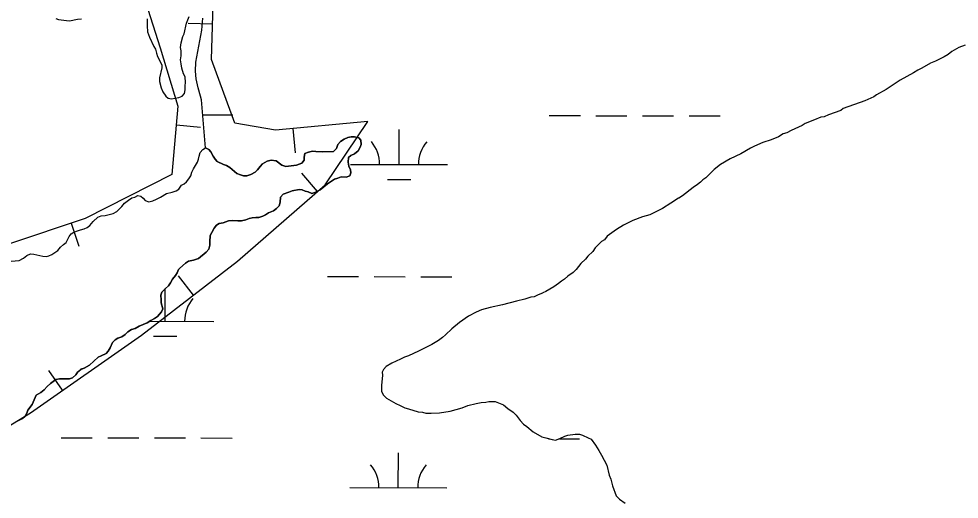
# Model space of a CAD drawing. Extents: x 3177385 to 3215275, y 903885 to 929304.
# Drawn here: x 3200151 to 3201119, y 921499 to 921993 of the extents above; entities that cross this region are included whole.
import ezdxf

# ---------------------------------------------------------------- set-up
doc = ezdxf.new("R2010")
doc.units = 0
for name, color, linetype in [('V-BORW-LINE', 7, 'Continuous'), ('V-SITE-VEGE', 7, 'Continuous'), ('V-WETL-SWMP', 7, 'Continuous')]:
    doc.layers.add(name, color=color, linetype=linetype)

msp = doc.modelspace()

# ---------------------------------------------------------------- linework, layer by layer
at = {"layer": 'V-BORW-LINE'}
for p, q in [((3200350.45, 921987.74), (3200325.46, 921988.56)), ((3200313.2, 921884.19), (3200338.1, 921882)), ((3200433.22, 921880.31), (3200435.63, 921855.43)), ((3200458.69, 921815.57), (3200442.33, 921834.48)), ((3200205.04, 921783.02), (3200212.93, 921759.3)), ((3200330.7, 921709), (3200315.4, 921728.78)), ((3200196.04, 921611), (3200181.73, 921631.51))]:
    msp.add_line(p, q, dxfattribs=at)
for points in [[(3200349.26, 921951.64), (3200351.51, 922020.17)], [(3200281.33, 922010.96), (3200296.65, 921963.51)], [(3200296.65, 921963.51), (3200314.89, 921903.45)], [(3200373.36, 921886.05), (3200349.26, 921951.64)], [(3200314.89, 921903.45), (3200308.71, 921833.02)], [(3200415.46, 921878.59), (3200373.36, 921886.05)], [(3200510.35, 921887.77), (3200415.46, 921878.59)], [(3200466.53, 921822.35), (3200510.35, 921887.77)], [(3200308.71, 921833.02), (3200219.33, 921787.77)], [(3200376.04, 921744.09), (3200466.53, 921822.35)], [(3200219.33, 921787.77), (3200062.12, 921735.49)], [(3200277.27, 921667.66), (3200376.04, 921744.09)], [(3200163, 921587.96), (3200277.27, 921667.66)], [(3200023.41, 921502.63), (3200163, 921587.96)]]:
    msp.add_lwpolyline(points, dxfattribs=at)
at = {"layer": 'V-SITE-VEGE'}
for points in [[(3200189.03, 921993.58), (3200191.92, 921992.76), (3200199.97, 921991.52), (3200203.06, 921991.31), (3200211.53, 921992.96), (3200215.65, 921993.37)], [(3200283.14, 921993.35), (3200283.14, 921986.13), (3200283.34, 921979.93), (3200285.41, 921974.36), (3200289.95, 921964.87), (3200291.59, 921961.98), (3200292.62, 921958.05), (3200293.86, 921954.54), (3200298.19, 921946.08), (3200298.4, 921942.99), (3200295.92, 921932.67), (3200295.92, 921928.75), (3200297.57, 921922.35), (3200299.42, 921918.22), (3200302.31, 921913.88), (3200304.79, 921911.61), (3200308.09, 921910.99), (3200315.73, 921912.23), (3200319.24, 921913.88), (3200321.51, 921916.56), (3200322.33, 921920.28), (3200322.34, 921924.4), (3200322.75, 921927.91), (3200322.13, 921933.49), (3200320.69, 921936.79), (3200318.83, 921942.57), (3200318.01, 921946.9), (3200317.39, 921951.24), (3200318.01, 921955.36), (3200318.01, 921960.32), (3200317.39, 921963.83), (3200318.22, 921968.78), (3200319.87, 921975.18), (3200321.32, 921977.86), (3200323.8, 921988.8), (3200326.49, 921995.81)], [(3200351.28, 921851.95), (3200353.34, 921849.06), (3200355.4, 921846.59), (3200361.8, 921843.28), (3200364.69, 921842.25), (3200368.2, 921840.19), (3200370.67, 921838.33), (3200372.94, 921836.26), (3200375.62, 921834.2), (3200379.13, 921832.75), (3200382.43, 921831.72), (3200385.94, 921831.72), (3200390.07, 921833.16), (3200394.2, 921835.43), (3200396.88, 921837.9), (3200399.36, 921841.21), (3200401.84, 921844.1), (3200406.79, 921846.99), (3200410.71, 921848.01), (3200415.87, 921847.19), (3200421.86, 921842.65), (3200425.99, 921841.41), (3200436.92, 921842.85), (3200442.5, 921844.91), (3200444.77, 921847.8), (3200444.97, 921851.1), (3200445.6, 921854.61), (3200449.31, 921856.26), (3200453.44, 921857.29), (3200456.74, 921856.88), (3200464.17, 921856.46), (3200475.11, 921856.87), (3200478.21, 921859.97), (3200479.65, 921863.89), (3200482.34, 921866.98), (3200486.05, 921869.46), (3200489.77, 921871.11), (3200493.07, 921871.93), (3200496.78, 921871.93), (3200501.12, 921870.9), (3200503.18, 921868.42), (3200503.59, 921864.09), (3200502.36, 921861.2), (3200500.29, 921857.48), (3200496.78, 921854.39), (3200493.06, 921852.53), (3200490.59, 921850.68), (3200490.17, 921845.93), (3200491, 921841.6), (3200492.65, 921837.88), (3200492.85, 921834.78), (3200491.82, 921831.69), (3200488.11, 921830.25), (3200482.94, 921830.66), (3200479.64, 921829.42), (3200476.13, 921828.39), (3200468.91, 921823.64), (3200461.27, 921817.46), (3200455.9, 921814.57), (3200452.81, 921813.74), (3200448.89, 921815.19), (3200445.79, 921816.02), (3200442.9, 921817.46), (3200439.81, 921817.67), (3200432.38, 921816.22), (3200429.07, 921814.78), (3200423.09, 921812.72), (3200420.61, 921809.83), (3200419.99, 921804.67), (3200419.16, 921800.96), (3200416.48, 921798.07), (3200413.18, 921795.8), (3200408.22, 921793.74), (3200405.12, 921791.47), (3200402.23, 921790.23), (3200398.31, 921788.99), (3200395.22, 921788.99), (3200391.3, 921788.58), (3200388.2, 921787.76), (3200384.69, 921786.31), (3200380.15, 921785.49), (3200376.64, 921785.49), (3200370.86, 921785.9), (3200366.94, 921785.29), (3200361.37, 921783.23), (3200357.45, 921782.61), (3200354.56, 921780.96), (3200352.08, 921777.86), (3200349.6, 921773.53), (3200347.95, 921770.23), (3200347.53, 921763.83), (3200347.74, 921760.53), (3200346.5, 921756.19), (3200343.82, 921753.3), (3200336.18, 921746.7), (3200330.81, 921745.05), (3200325.86, 921743.82), (3200322.56, 921741.75), (3200316.77, 921736.8), (3200315.54, 921735.36), (3200314.09, 921732.05)], [(3200143, 921744.07), (3200151.46, 921744.69), (3200155.79, 921746.96), (3200159.31, 921749.64), (3200163.02, 921751.5), (3200166.32, 921751.29), (3200175.61, 921749.02), (3200179.12, 921748.6), (3200182.01, 921749.43), (3200185.1, 921750.87), (3200191.09, 921754.79), (3200193.77, 921758.3), (3200196.87, 921760.98), (3200199.56, 921763.05), (3200202.65, 921769.44), (3200204.92, 921771.92), (3200207.61, 921773.78), (3200211.32, 921775.22), (3200214.62, 921776.04), (3200218.34, 921777.28), (3200221.44, 921778.72), (3200224.12, 921780.79), (3200227.42, 921784.71), (3200232.17, 921789.25), (3200235.68, 921790.49), (3200239.81, 921791.1), (3200248.07, 921792.96), (3200251.78, 921795.02), (3200256.94, 921800.18), (3200259.83, 921803.48), (3200263.75, 921806.78), (3200267.26, 921809.26), (3200270.36, 921809.87), (3200273.45, 921811.53), (3200276.55, 921810.91), (3200279.03, 921808.63), (3200281.09, 921806.36), (3200285.01, 921804.92), (3200289.14, 921806.15), (3200292.86, 921807.6), (3200296.98, 921809.87), (3200302.97, 921813.58), (3200308.75, 921815.02), (3200312.88, 921816.26), (3200315.76, 921817.91), (3200318.45, 921822.24), (3200321.13, 921823.69), (3200323.82, 921825.55), (3200326.09, 921828.64), (3200327.95, 921831.74), (3200329.19, 921835.45), (3200330.84, 921838.96), (3200334.97, 921845.97), (3200336, 921849.07), (3200336.62, 921852.16), (3200337.86, 921855.67), (3200340.34, 921858.97), (3200343.23, 921860.42), (3200346.74, 921858.77), (3200348.8, 921856.5), (3200351.28, 921851.95)], [(3200314.09, 921732.05), (3200312.23, 921729.17), (3200309.34, 921725.24), (3200307.28, 921721.53), (3200305.01, 921718.43), (3200301.91, 921715.96), (3200298.4, 921712.04), (3200297.16, 921708.94), (3200297.57, 921703.99), (3200297.57, 921700.89), (3200299.22, 921694.91), (3200297.98, 921691.81), (3200293.65, 921687.07), (3200290.75, 921684.8), (3200286.83, 921682.94), (3200283.12, 921680.47), (3200275.07, 921676.96), (3200270.94, 921674.48), (3200267.02, 921673.45), (3200263.3, 921671.19), (3200260.41, 921668.5), (3200257.11, 921666.03), (3200252.98, 921664.58), (3200250.09, 921662.93), (3200247.61, 921660.25), (3200245.13, 921654.89), (3200243.07, 921651.17), (3200241, 921648.9), (3200235.85, 921646.63), (3200232.75, 921644.98), (3200223.66, 921636.93), (3200218.3, 921633.84), (3200215, 921632.61), (3200211.9, 921630.13), (3200209.63, 921626.83), (3200206.12, 921623.73), (3200203.23, 921622.7), (3200192.7, 921622.7), (3200189.19, 921622.09), (3200183.62, 921618.17), (3200180.11, 921614.87), (3200177.22, 921611.56), (3200173.71, 921608.88), (3200168.96, 921605.99), (3200164.83, 921596.5), (3200160.29, 921590.52), (3200159.26, 921587.42), (3200157.4, 921584.53), (3200154.72, 921582.06), (3200148.52, 921578.96)]]:
    msp.add_lwpolyline(points, dxfattribs=at)
at = {"layer": 'V-WETL-SWMP'}
for p, q in [((3200340.4, 921894.61), (3200371.36, 921894.53)), ((3200697.26, 921893.78), (3200729.26, 921893.7)), ((3200745.26, 921893.66), (3200777.26, 921893.59)), ((3200793.26, 921893.55), (3200825.26, 921893.48)), ((3200841.26, 921893.44), (3200873.26, 921893.37)), ((3200542.55, 921843.39), (3200542.64, 921879.39)), ((3200492.55, 921843.51), (3200592.55, 921843.28)), ((3200530.52, 921827.99), (3200554.52, 921827.94)), ((3200468.88, 921728.13), (3200500.88, 921728.06)), ((3200516.88, 921728.02), (3200548.88, 921727.95)), ((3200564.88, 921727.91), (3200596.88, 921727.84)), ((3200301.7, 921682.09), (3200301.78, 921715.82)), ((3200285.61, 921682.13), (3200351.7, 921681.98)), ((3200289.67, 921666.69), (3200313.67, 921666.63)), ((3200194.58, 921562.27), (3200226.58, 921562.2)), ((3200242.58, 921562.16), (3200274.58, 921562.09)), ((3200290.58, 921562.05), (3200322.58, 921561.97)), ((3200338.58, 921561.94), (3200370.58, 921561.86)), ((3200696.49, 921561.1), (3200697.53, 921561.1)), ((3200707.73, 921561.08), (3200728.49, 921561.03)), ((3200541.78, 921510.72), (3200541.86, 921546.72)), ((3200491.78, 921510.84), (3200591.78, 921510.61))]:
    msp.add_line(p, q, dxfattribs=at)
for points in [[(3200416.48, 921798.07), (3200419.16, 921800.96), (3200419.99, 921804.67), (3200420.61, 921809.83), (3200423.09, 921812.72), (3200429.07, 921814.78), (3200432.38, 921816.23), (3200439.81, 921817.67), (3200442.9, 921817.46), (3200445.79, 921816.02), (3200448.89, 921815.19), (3200452.81, 921813.74), (3200455.9, 921814.57), (3200461.27, 921817.46), (3200468.91, 921823.65), (3200476.13, 921828.39), (3200479.64, 921829.42), (3200482.94, 921830.66), (3200488.1, 921830.24), (3200491.82, 921831.69), (3200492.85, 921834.78), (3200492.65, 921837.88), (3200491, 921841.59), (3200490.17, 921845.93), (3200490.59, 921850.68), (3200493.06, 921852.53), (3200496.78, 921854.39), (3200500.29, 921857.48), (3200502.35, 921861.2), (3200503.59, 921864.09), (3200503.18, 921868.42), (3200501.12, 921870.9), (3200496.78, 921871.93), (3200493.07, 921871.93), (3200489.77, 921871.11), (3200486.05, 921869.46), (3200482.34, 921866.98), (3200479.65, 921863.89), (3200478.21, 921859.97), (3200475.11, 921856.87), (3200464.17, 921856.46), (3200456.74, 921856.88), (3200453.44, 921857.29), (3200449.31, 921856.26), (3200445.6, 921854.61), (3200444.98, 921851.1), (3200444.77, 921847.8), (3200442.5, 921844.91), (3200436.92, 921842.85), (3200425.98, 921841.41), (3200421.86, 921842.65), (3200415.87, 921847.19), (3200410.71, 921848.02), (3200406.79, 921846.99), (3200401.84, 921844.1), (3200399.36, 921841.21), (3200396.88, 921837.91), (3200394.2, 921835.43), (3200390.07, 921833.16), (3200385.94, 921831.72), (3200382.43, 921831.72), (3200379.13, 921832.75), (3200375.62, 921834.2), (3200372.94, 921836.26), (3200370.67, 921838.33), (3200368.2, 921840.19), (3200364.69, 921842.25), (3200361.8, 921843.28), (3200355.4, 921846.59), (3200353.34, 921849.06), (3200351.28, 921851.95), (3200348.8, 921856.5), (3200346.74, 921858.77), (3200343.23, 921860.42), (3200339.12, 921910.03), (3200337.93, 921913.81), (3200335.75, 921922.35), (3200333.77, 921931.49), (3200332.97, 921939.64), (3200333.18, 921948.78), (3200339.35, 921981.56), (3200340.35, 921993.87)], [(3201125.54, 921966.23), (3201119.01, 921963.72), (3201111.98, 921959.71), (3201107.97, 921956.7), (3201103.95, 921954.19), (3201094.91, 921949.67), (3201089.89, 921947.67), (3201080.86, 921942.65), (3201076.84, 921940.64), (3201072.32, 921937.63), (3201058.77, 921930.11), (3201044.21, 921920.57), (3201034.17, 921915.06), (3201031.66, 921913.05), (3201022.12, 921909.04), (3201000.03, 921901.01), (3200997.52, 921899), (3200984.97, 921894.49), (3200980.45, 921892.48), (3200976.94, 921891.98), (3200970.41, 921889.47), (3200960.87, 921885.46), (3200957.86, 921883.45), (3200946.31, 921878.44), (3200941.79, 921875.93), (3200938.28, 921874.93), (3200933.26, 921871.92), (3200925.73, 921868.91), (3200917.19, 921865.9), (3200908.66, 921862.39), (3200904.64, 921860.38), (3200894.6, 921854.36), (3200883.56, 921849.34), (3200873.52, 921843.32), (3200866.99, 921838.3), (3200858.45, 921829.77)], [(3200858.45, 921829.77), (3200855.44, 921827.77), (3200852.93, 921825.26), (3200849.92, 921822.75), (3200845.4, 921819.74), (3200834.35, 921811.21), (3200830.84, 921808.7), (3200830.34, 921808.7), (3200822.3, 921803.68), (3200813.77, 921798.16), (3200800.72, 921791.64), (3200793.19, 921789.63), (3200783.15, 921785.62), (3200773.61, 921781.11), (3200766.58, 921776.59), (3200761.56, 921773.08), (3200757.04, 921769.57), (3200754.03, 921766.05), (3200751.01, 921764.05), (3200744.49, 921757.52), (3200741.97, 921754.01), (3200736.95, 921748.99), (3200734.44, 921745.98), (3200729.92, 921741.46), (3200724.9, 921735.44), (3200721.89, 921732.43), (3200716.37, 921728.42), (3200712.85, 921725.41), (3200709.84, 921723.4), (3200706.83, 921720.89), (3200701.81, 921717.38), (3200693.77, 921712.86), (3200690.76, 921711.36), (3200690.26, 921710.86), (3200685.74, 921709.35), (3200681.73, 921707.34), (3200678.21, 921706.84), (3200672.19, 921704.84), (3200663.65, 921702.83), (3200649.09, 921698.82), (3200636.54, 921696.31), (3200627.51, 921693.81), (3200621.99, 921691.3), (3200613.95, 921687.29), (3200604.92, 921680.76), (3200596.88, 921674.24), (3200590.36, 921668.22), (3200587.34, 921665.21), (3200583.33, 921662.2), (3200576.3, 921658.18), (3200562.74, 921651.16), (3200552.2, 921646.64), (3200548.18, 921645.14), (3200544.17, 921643.13), (3200535.13, 921639.12), (3200529.11, 921635.61), (3200526.6, 921632.6), (3200525.09, 921629.59), (3200525.59, 921626.57), (3200524.58, 921616.03), (3200524.58, 921610.01), (3200526.09, 921606.49), (3200529.6, 921602.98), (3200539.13, 921597.46), (3200543.65, 921595.45), (3200548.67, 921592.93), (3200552.18, 921591.93), (3200562.22, 921588.91), (3200566.74, 921588.41), (3200570.25, 921587.41), (3200575.78, 921587.41), (3200584.31, 921587.9), (3200595.35, 921589.41), (3200607.4, 921592.92), (3200613.43, 921595.43), (3200621.96, 921597.43), (3200626.98, 921598.43), (3200632, 921598.93), (3200635.01, 921599.44), (3200641.54, 921599.43), (3200650.07, 921595.92), (3200654.59, 921592.4), (3200660.11, 921588.38), (3200663.12, 921585.37), (3200667.13, 921579.85), (3200670.64, 921576.33), (3200674.16, 921573.82), (3200680.68, 921568.3), (3200689.71, 921563.28), (3200693.73, 921562.27), (3200700.26, 921560.26), (3200703.77, 921559.76), (3200708.29, 921561.26), (3200713.31, 921563.77), (3200716.32, 921564.78), (3200723.85, 921565.78), (3200728.37, 921565.78), (3200731.38, 921564.77), (3200737.4, 921562.26), (3200740.41, 921560.75), (3200744.93, 921554.73)], [(3200148.52, 921578.96), (3200154.72, 921582.06), (3200157.4, 921584.53), (3200159.26, 921587.42), (3200160.29, 921590.52), (3200164.83, 921596.5), (3200168.96, 921605.99), (3200173.71, 921608.88), (3200177.22, 921611.56), (3200180.11, 921614.86), (3200183.62, 921618.17), (3200189.19, 921622.09), (3200192.7, 921622.7), (3200203.23, 921622.7), (3200206.12, 921623.73), (3200209.63, 921626.83), (3200211.9, 921630.13), (3200215, 921632.6), (3200218.3, 921633.84), (3200223.66, 921636.94), (3200232.75, 921644.98), (3200235.84, 921646.63), (3200241, 921648.9), (3200243.07, 921651.17), (3200245.13, 921654.89), (3200247.61, 921660.25), (3200250.09, 921662.93), (3200252.98, 921664.58), (3200257.11, 921666.03), (3200260.41, 921668.5), (3200263.3, 921671.18), (3200267.02, 921673.45), (3200270.94, 921674.48), (3200275.07, 921676.96), (3200283.12, 921680.47), (3200286.83, 921682.94), (3200290.75, 921684.8), (3200293.65, 921687.07), (3200297.98, 921691.81), (3200299.22, 921694.91), (3200297.57, 921700.89), (3200297.57, 921703.99), (3200297.16, 921708.94), (3200298.4, 921712.04), (3200301.91, 921715.96), (3200305.01, 921718.44), (3200307.28, 921721.53), (3200309.34, 921725.24), (3200312.23, 921729.17), (3200314.09, 921732.05), (3200315.54, 921735.36), (3200316.77, 921736.8), (3200322.56, 921741.75), (3200325.86, 921743.81), (3200330.81, 921745.05), (3200336.18, 921746.7), (3200343.82, 921753.3), (3200346.5, 921756.19), (3200347.74, 921760.53), (3200347.53, 921763.83), (3200347.95, 921770.23), (3200349.6, 921773.53), (3200352.08, 921777.86), (3200354.56, 921780.96), (3200357.45, 921782.61), (3200361.37, 921783.22), (3200366.94, 921785.29), (3200370.86, 921785.9), (3200376.64, 921785.49), (3200380.15, 921785.49), (3200384.69, 921786.31), (3200388.2, 921787.76), (3200391.3, 921788.58), (3200395.22, 921788.99), (3200398.31, 921788.99), (3200402.24, 921790.23), (3200405.12, 921791.47), (3200408.22, 921793.74), (3200413.18, 921795.8), (3200416.48, 921798.07)], [(3200744.93, 921554.73), (3200748.44, 921549.21), (3200750.95, 921544.18), (3200756.47, 921534.14), (3200758.97, 921523.6), (3200760.48, 921519.59), (3200762.49, 921512.56), (3200766, 921502.52), (3200769.51, 921499), (3200775.53, 921494.98)]]:
    msp.add_lwpolyline(points, dxfattribs=at)
for centre, start, end in [((3200487.31, 921844), 359.09485, 40.6385), ((3200597.8, 921843.74), 139.09484, 180.6385), ((3200356.95, 921682.44), 139.09484, 180.6385), ((3200486.53, 921511.33), 359.09485, 40.6385), ((3200597.02, 921511.07), 139.09484, 180.6385)]:
    msp.add_arc(centre, 35.25, start, end, dxfattribs=at)

doc.saveas('drawing.dxf')
